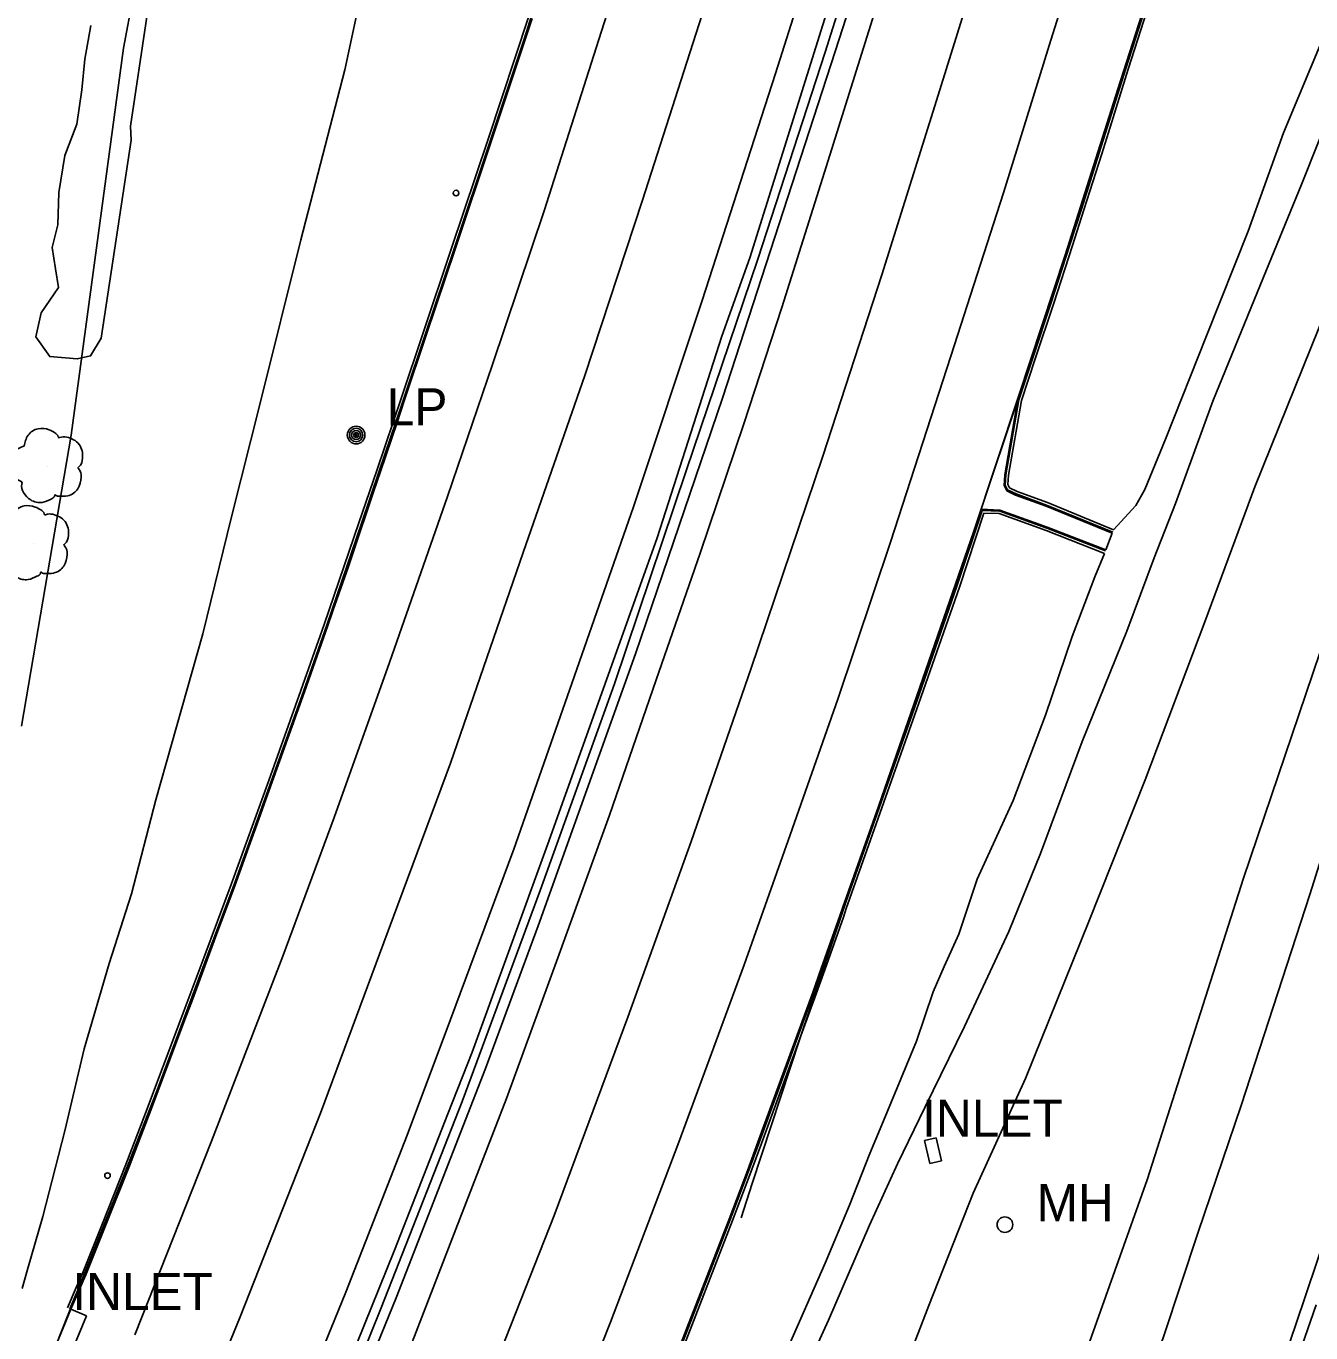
# Model space of a CAD drawing. Extents: x 368532 to 392481, y 10654822 to 10676899.
# Drawn here: x 389655.1 to 389828.1, y 10656550.8 to 10656726.7 of the extents above; entities that cross this region are included whole.
import ezdxf

# ---------------------------------------------------------------- set-up
doc = ezdxf.new("R2010")
doc.units = 0
for name, color, linetype in [('p_drainage conc drain', 7, 'Continuous'), ('p_drainage inlet', 7, 'Continuous'), ('p_dtm obscured area', 7, 'Continuous'), ('p_railroad rr control', 7, 'Continuous'), ('p_road - paved curb', 7, 'Continuous'), ('p_road bridge end', 7, 'Continuous'), ('p_road conc barrier', 7, 'Continuous'), ('p_road dirt road', 7, 'Continuous'), ('p_road guard rails', 7, 'Continuous'), ('p_road paint stripe', 7, 'Continuous'), ('p_structure fence', 7, 'Continuous'), ('p_structure unidentified', 7, 'Continuous'), ('p_utility general pole', 7, 'Continuous'), ('p_utility_manhole', 7, 'Continuous'), ('p_veg tree', 7, 'Continuous'), ('p_veg woods', 7, 'Continuous')]:
    doc.layers.add(name, color=color, linetype=linetype)

msp = doc.modelspace()

# ---------------------------------------------------------------- linework, layer by layer
at = {"layer": 'p_drainage conc drain'}
for p, q in [((389786.9, 10656666.33), (389788.67, 10656676.48)), ((389786.8, 10656664.9), (389786.9, 10656666.33)), ((389787.16, 10656664.17), (389786.8, 10656664.9)), ((389788.36, 10656663.6), (389787.16, 10656664.17)), ((389792.45, 10656662.11), (389788.36, 10656663.6)), ((389783.73, 10656661.69), (389786.25, 10656661.58)), ((389786.25, 10656661.58), (389792.62, 10656659.27)), ((389801.37, 10656658.47), (389792.45, 10656662.11)), ((389792.62, 10656659.27), (389800.52, 10656656.21)), ((389801.37, 10656658.47), (389800.52, 10656656.21))]:
    msp.add_line(p, q, dxfattribs=at)
at = {"layer": 'p_drainage inlet'}
for p, q in [((389776.08, 10656576.67), (389777.67, 10656577.03)), ((389777.67, 10656577.03), (389778.38, 10656573.96)), ((389776.79, 10656573.59), (389776.08, 10656576.67)), ((389778.38, 10656573.96), (389776.79, 10656573.59)), ((389660.84, 10656547.32), (389663.22, 10656553.09)), ((389663.22, 10656553.09), (389661.13, 10656553.96))]:
    msp.add_line(p, q, dxfattribs=at)
at = {"layer": 'p_dtm obscured area'}
for points in [[(389893.48, 10656807.16), (389887.89, 10656789.89), (389877.15, 10656757.19), (389865.64, 10656722.7), (389852.77, 10656684.56), (389842.68, 10656653.38), (389835.06, 10656632.31), (389827.98, 10656609.8), (389818.72, 10656581.38), (389812.94, 10656564.34), (389808.3, 10656550.37), (389801.71, 10656531.37), (389795.72, 10656514.6), (389788.67, 10656496.4), (389780.45, 10656476.02), (389772.87, 10656457.67), (389765.6, 10656441.39), (389755.68, 10656419.74)], [(389770.07, 10656411.89), (389781.7, 10656436.33), (389790.56, 10656456.87), (389791.64, 10656461.69), (389806.76, 10656498.89), (389814.34, 10656517.64), (389826.05, 10656551.79), (389836.09, 10656581.63), (389847.95, 10656617.69), (389862.77, 10656661.1), (389869.17, 10656681.13), (389871.24, 10656682.79), (389889.03, 10656735.7), (389897.45, 10656760.55), (389902.38, 10656775.93), (389910.23, 10656798.83)]]:
    msp.add_lwpolyline(points, dxfattribs=at)
at = {"layer": 'p_railroad rr control'}
msp.add_lwpolyline([(389884.98, 10656808.63), (389873.45, 10656774.48), (389860.17, 10656734.63), (389847.21, 10656695.32), (389833.99, 10656656.15), (389819.03, 10656612.02), (389806.08, 10656571.39), (389794.22, 10656538.04), (389788.58, 10656522.6), (389781.75, 10656504.53), (389774.5, 10656486.62), (389767.73, 10656469.96), (389758.6, 10656449.15), (389747.5, 10656423.92)], dxfattribs=at)
at = {"layer": 'p_road - paved curb'}
for p, q in [((389777.44, 10656775.09), (389752.55, 10656695.53)), ((389764.08, 10656723.45), (389770.1, 10656742.16)), ((389803.05, 10656721.09), (389806.01, 10656730.29)), ((389803.19, 10656721.04), (389806.15, 10656730.24)), ((389803.53, 10656720.94), (389806.49, 10656730.14)), ((389722.77, 10656727.93), (389717.31, 10656711.5)), ((389723.1, 10656727.82), (389717.64, 10656711.39)), ((389723.24, 10656727.77), (389717.78, 10656711.34)), ((389748.88, 10656676.63), (389764.08, 10656723.45)), ((389800.61, 10656713.27), (389803.05, 10656721.09)), ((389800.75, 10656713.23), (389803.19, 10656721.04)), ((389801.09, 10656713.12), (389803.53, 10656720.94)), ((389799.49, 10656709.71), (389800.61, 10656713.27)), ((389799.63, 10656709.66), (389800.75, 10656713.23)), ((389799.97, 10656709.56), (389801.09, 10656713.12)), ((389717.31, 10656711.5), (389712.4, 10656696.86)), ((389717.64, 10656711.39), (389712.73, 10656696.75)), ((389717.78, 10656711.34), (389712.87, 10656696.7)), ((389797.08, 10656702.14), (389799.49, 10656709.71)), ((389797.22, 10656702.09), (389799.63, 10656709.66)), ((389797.56, 10656701.99), (389799.97, 10656709.56)), ((389795.53, 10656697.35), (389797.08, 10656702.14)), ((389795.67, 10656697.3), (389797.22, 10656702.09)), ((389796.01, 10656697.2), (389797.56, 10656701.99)), ((389712.4, 10656696.86), (389708.57, 10656685.42)), ((389712.73, 10656696.75), (389708.9, 10656685.31)), ((389712.87, 10656696.7), (389709.04, 10656685.26)), ((389792.96, 10656689.45), (389795.53, 10656697.35)), ((389793.1, 10656689.4), (389795.67, 10656697.3)), ((389793.44, 10656689.29), (389796.01, 10656697.2)), ((389752.55, 10656695.53), (389748.8, 10656684.99)), ((389790.58, 10656682.25), (389792.96, 10656689.45)), ((389790.72, 10656682.2), (389793.1, 10656689.4)), ((389791.05, 10656682.09), (389793.44, 10656689.29)), ((389708.57, 10656685.42), (389705.6, 10656676.59)), ((389708.9, 10656685.31), (389705.93, 10656676.48)), ((389709.04, 10656685.26), (389706.07, 10656676.43)), ((389748.8, 10656684.99), (389740.08, 10656657.84)), ((389788.67, 10656676.48), (389790.58, 10656682.25)), ((389788.81, 10656676.43), (389790.72, 10656682.2)), ((389789.15, 10656676.34), (389791.05, 10656682.09)), ((389705.6, 10656676.59), (389704.58, 10656673.54)), ((389705.93, 10656676.48), (389704.91, 10656673.43)), ((389706.07, 10656676.43), (389705.05, 10656673.38)), ((389737.19, 10656642.2), (389748.88, 10656676.63)), ((389788.67, 10656676.48), (389783.73, 10656661.69)), ((389704.58, 10656673.54), (389702.34, 10656666.91)), ((389704.91, 10656673.43), (389702.67, 10656666.8)), ((389705.05, 10656673.38), (389702.81, 10656666.75)), ((389702.34, 10656666.91), (389699.93, 10656659.86)), ((389702.67, 10656666.8), (389700.26, 10656659.75)), ((389702.81, 10656666.75), (389700.4, 10656659.7)), ((389780.31, 10656651.37), (389783.73, 10656661.69)), ((389780.45, 10656651.32), (389783.83, 10656661.53)), ((389699.93, 10656659.86), (389695.25, 10656646.17)), ((389700.26, 10656659.75), (389695.58, 10656646.06)), ((389780.78, 10656651.21), (389784.08, 10656661.17)), ((389700.4, 10656659.7), (389695.72, 10656646.01)), ((389740.08, 10656657.84), (389732.37, 10656636.22)), ((389774.86, 10656635.75), (389780.31, 10656651.37)), ((389775, 10656635.7), (389780.45, 10656651.32)), ((389775.33, 10656635.58), (389780.78, 10656651.21)), ((389695.25, 10656646.17), (389692.11, 10656637.27)), ((389695.58, 10656646.06), (389692.44, 10656637.15)), ((389695.72, 10656646.01), (389692.58, 10656637.1)), ((389724.05, 10656605.57), (389737.19, 10656642.2)), ((389692.11, 10656637.27), (389687.79, 10656625.14)), ((389692.44, 10656637.15), (389688.12, 10656625.02)), ((389692.58, 10656637.1), (389688.26, 10656624.97)), ((389732.37, 10656636.22), (389725.33, 10656616.48)), ((389770.64, 10656623.81), (389774.86, 10656635.75)), ((389770.78, 10656623.76), (389775, 10656635.7)), ((389771.11, 10656623.64), (389775.33, 10656635.58)), ((389687.79, 10656625.14), (389682.73, 10656611.15)), ((389688.12, 10656625.02), (389683.06, 10656611.03)), ((389688.26, 10656624.97), (389683.2, 10656610.98)), ((389765.09, 10656608.08), (389770.64, 10656623.81)), ((389765.23, 10656608.03), (389770.78, 10656623.76)), ((389765.56, 10656607.91), (389771.11, 10656623.64)), ((389725.33, 10656616.48), (389715.15, 10656588.56)), ((389682.73, 10656611.15), (389679.03, 10656601.27)), ((389683.06, 10656611.03), (389679.36, 10656601.15)), ((389683.2, 10656610.98), (389679.5, 10656601.1)), ((389762.19, 10656599.85), (389764.69, 10656606.94)), ((389764.69, 10656606.94), (389765.09, 10656608.08)), ((389764.83, 10656606.89), (389765.23, 10656608.03)), ((389765.16, 10656606.77), (389765.56, 10656607.91)), ((389716.97, 10656586.39), (389724.05, 10656605.57)), ((389762.33, 10656599.8), (389764.83, 10656606.89)), ((389762.66, 10656599.68), (389765.16, 10656606.77)), ((389679.03, 10656601.27), (389675.96, 10656593.04)), ((389679.36, 10656601.15), (389676.29, 10656592.91)), ((389679.5, 10656601.1), (389676.43, 10656592.86)), ((389761.05, 10656596.61), (389762.19, 10656599.85)), ((389761.19, 10656596.56), (389762.33, 10656599.8)), ((389761.52, 10656596.44), (389762.66, 10656599.68)), ((389753.66, 10656576.46), (389761.05, 10656596.61)), ((389753.8, 10656576.41), (389761.19, 10656596.56)), ((389754.13, 10656576.29), (389761.52, 10656596.44)), ((389675.96, 10656593.04), (389671.2, 10656580.36)), ((389676.29, 10656592.91), (389671.53, 10656580.23)), ((389676.43, 10656592.86), (389671.67, 10656580.18)), ((389715.15, 10656588.56), (389711.9, 10656580.28)), ((389704.93, 10656555.48), (389716.97, 10656586.39)), ((389671.2, 10656580.36), (389668.55, 10656573.44)), ((389671.53, 10656580.23), (389668.88, 10656573.31)), ((389671.67, 10656580.18), (389669.02, 10656573.26)), ((389711.9, 10656580.28), (389704.71, 10656561.92)), ((389752.23, 10656572.6), (389753.66, 10656576.46)), ((389752.37, 10656572.55), (389753.8, 10656576.41)), ((389752.7, 10656572.42), (389754.13, 10656576.29)), ((389668.55, 10656573.44), (389665.4, 10656565.5)), ((389668.88, 10656573.31), (389665.72, 10656565.37)), ((389669.02, 10656573.26), (389665.86, 10656565.31)), ((389749.76, 10656566.08), (389752.23, 10656572.6)), ((389749.9, 10656566.03), (389752.37, 10656572.55)), ((389750.23, 10656565.9), (389752.7, 10656572.42)), ((389665.4, 10656565.5), (389662.69, 10656558.77)), ((389665.72, 10656565.37), (389663.01, 10656558.63)), ((389665.86, 10656565.31), (389663.15, 10656558.57)), ((389741.36, 10656544.39), (389749.76, 10656566.08)), ((389741.5, 10656544.34), (389749.9, 10656566.03)), ((389741.83, 10656544.21), (389750.23, 10656565.9)), ((389704.71, 10656561.92), (389692.6, 10656531.82)), ((389662.69, 10656558.77), (389661.84, 10656556.88)), ((389663.01, 10656558.63), (389662.16, 10656556.74)), ((389663.15, 10656558.57), (389662.3, 10656556.68)), ((389661.84, 10656556.88), (389660.67, 10656554.16)), ((389662.16, 10656556.74), (389660.99, 10656554.02)), ((389662.3, 10656556.68), (389661.13, 10656553.96)), ((389697.12, 10656536.3), (389704.93, 10656555.48)), ((389661.13, 10656553.96), (389658.75, 10656548.19))]:
    msp.add_line(p, q, dxfattribs=at)
at = {"layer": 'p_road bridge end'}
for p, q in [((389700.28, 10656731.39), (389698.01, 10656720.87)), ((389830, 10656725.71), (389824.44, 10656712.36)), ((389698.01, 10656720.87), (389692.12, 10656697.97)), ((389824.44, 10656712.36), (389819.68, 10656699.12)), ((389819.68, 10656699.12), (389814.05, 10656685.02)), ((389692.12, 10656697.97), (389686.66, 10656676.15)), ((389814.05, 10656685.02), (389808.52, 10656671.11)), ((389686.66, 10656676.15), (389682.7, 10656660.47)), ((389787.05, 10656666.31), (389788.81, 10656676.43)), ((389787.39, 10656666.27), (389789.15, 10656676.34)), ((389808.52, 10656671.11), (389805.76, 10656664.33)), ((389786.96, 10656664.93), (389787.05, 10656666.31)), ((389787.31, 10656665), (389787.39, 10656666.27)), ((389787.27, 10656664.28), (389786.96, 10656664.93)), ((389788.41, 10656663.74), (389787.27, 10656664.28)), ((389787.53, 10656664.55), (389787.31, 10656665)), ((389788.55, 10656664.06), (389787.53, 10656664.55)), ((389792.51, 10656662.25), (389788.41, 10656663.74)), ((389792.63, 10656662.58), (389788.55, 10656664.06)), ((389805.76, 10656664.33), (389804.53, 10656662.2)), ((389783.83, 10656661.53), (389786.22, 10656661.43)), ((389801.43, 10656658.61), (389792.51, 10656662.25)), ((389801.56, 10656658.93), (389792.63, 10656662.58)), ((389804.53, 10656662.2), (389801.56, 10656658.93)), ((389682.7, 10656660.47), (389678.91, 10656644.92)), ((389784.08, 10656661.17), (389786.16, 10656661.09)), ((389786.16, 10656661.09), (389792.45, 10656658.8)), ((389786.22, 10656661.43), (389792.57, 10656659.13)), ((389792.45, 10656658.8), (389800.34, 10656655.74)), ((389792.57, 10656659.13), (389800.47, 10656656.07)), ((389800.34, 10656655.74), (389799.04, 10656652.57)), ((389799.04, 10656652.57), (389795.97, 10656644.57)), ((389678.91, 10656644.92), (389672.58, 10656622.54)), ((389795.97, 10656644.57), (389792.38, 10656633.95)), ((389792.38, 10656633.95), (389788.02, 10656622.45)), ((389672.58, 10656622.54), (389669.31, 10656609.89)), ((389788.02, 10656622.45), (389783.16, 10656611.89)), ((389783.16, 10656611.89), (389780.7, 10656604.46)), ((389669.31, 10656609.89), (389666.29, 10656600.53)), ((389780.7, 10656604.46), (389778.75, 10656600.1)), ((389666.29, 10656600.53), (389662.91, 10656589.02)), ((389778.75, 10656600.1), (389777.24, 10656596.68)), ((389777.24, 10656596.68), (389775.01, 10656590.04)), ((389775.01, 10656590.04), (389770.32, 10656578.8)), ((389662.91, 10656589.02), (389660.33, 10656578)), ((389770.32, 10656578.8), (389768.72, 10656574.92)), ((389660.33, 10656578), (389657.36, 10656566.46)), ((389768.72, 10656574.92), (389765.97, 10656567.96)), ((389765.97, 10656567.96), (389762.73, 10656560.17)), ((389657.36, 10656566.46), (389655.27, 10656559.33)), ((389762.73, 10656560.17), (389757.45, 10656548.23)), ((389655.27, 10656559.33), (389654.59, 10656556.74))]:
    msp.add_line(p, q, dxfattribs=at)
at = {"layer": 'p_road conc barrier'}
for p, q in [((389771.82, 10656752.42), (389762.69, 10656723.22)), ((389762.69, 10656723.22), (389753.66, 10656695.34)), ((389753.66, 10656695.34), (389744, 10656666.86)), ((389744, 10656666.86), (389734.36, 10656638.17)), ((389734.36, 10656638.17), (389724.34, 10656610.33)), ((389724.34, 10656610.33), (389713.82, 10656581.93)), ((389713.82, 10656581.93), (389702.9, 10656554.14)), ((389702.9, 10656554.14), (389691.75, 10656526.35))]:
    msp.add_line(p, q, dxfattribs=at)
at = {"layer": 'p_road dirt road'}
for p, q in [((389831.25, 10656716.47), (389826.87, 10656705.42)), ((389826.87, 10656705.42), (389821.32, 10656691.95)), ((389821.32, 10656691.95), (389814.92, 10656676.24)), ((389830.33, 10656688.86), (389820.56, 10656664.7)), ((389814.92, 10656676.24), (389809.9, 10656662.46)), ((389820.56, 10656664.7), (389813.83, 10656646.53)), ((389809.9, 10656662.46), (389807, 10656655.13)), ((389807, 10656655.13), (389803.32, 10656645.25)), ((389813.83, 10656646.53), (389805.8, 10656625.24)), ((389803.32, 10656645.25), (389797.32, 10656630.41)), ((389797.32, 10656630.41), (389791.71, 10656615.32)), ((389805.8, 10656625.24), (389798.23, 10656606.17)), ((389791.71, 10656615.32), (389787.43, 10656604.83)), ((389798.23, 10656606.17), (389789.7, 10656585.05)), ((389787.43, 10656604.83), (389781.49, 10656592.01)), ((389781.49, 10656592.01), (389776.19, 10656581.21)), ((389789.7, 10656585.05), (389782.63, 10656569.6)), ((389776.19, 10656581.21), (389772.47, 10656573.53)), ((389772.47, 10656573.53), (389768.68, 10656565.26)), ((389782.63, 10656569.6), (389776.65, 10656554.45)), ((389768.68, 10656565.26), (389763.15, 10656552.47)), ((389776.65, 10656554.45), (389768.39, 10656532.9)), ((389828.84, 10656554.55), (389818.98, 10656526.13)), ((389763.15, 10656552.47), (389758.74, 10656542.9))]:
    msp.add_line(p, q, dxfattribs=at)
at = {"layer": 'p_road guard rails'}
for p, q in [((389727.77, 10656742.71), (389722.16, 10656724.99)), ((389807.69, 10656735.63), (389802.14, 10656718.27)), ((389722.16, 10656724.99), (389714.45, 10656701.4)), ((389802.14, 10656718.27), (389795.04, 10656695.91)), ((389714.45, 10656701.4), (389706.41, 10656677.59)), ((389795.04, 10656695.91), (389788.8, 10656676.99)), ((389706.41, 10656677.59), (389698.54, 10656653.98)), ((389788.8, 10656676.99), (389782.73, 10656658.72)), ((389782.73, 10656658.72), (389777.03, 10656642.28)), ((389698.54, 10656653.98), (389692.27, 10656636.34)), ((389777.03, 10656642.28), (389767.97, 10656616.09)), ((389692.27, 10656636.34), (389685.98, 10656618.71)), ((389685.98, 10656618.71), (389677.44, 10656595.41)), ((389767.97, 10656616.09), (389759.29, 10656590.36)), ((389677.44, 10656595.41), (389668.84, 10656573.46)), ((389759.29, 10656590.36), (389752.9, 10656570.9)), ((389668.84, 10656573.46), (389661.63, 10656555.39)), ((389752.9, 10656570.9), (389751.41, 10656566.26)), ((389661.63, 10656555.39), (389654.89, 10656538.59))]:
    msp.add_line(p, q, dxfattribs=at)
at = {"layer": 'p_road paint stripe'}
for p, q in [((389766.73, 10656754.27), (389756.04, 10656720.34)), ((389738.81, 10656745.52), (389732.24, 10656724.95)), ((389786.41, 10656744.76), (389777.49, 10656716)), ((389799.55, 10656745.57), (389793.1, 10656724.86)), ((389772.14, 10656737.53), (389766.44, 10656719.25)), ((389747.34, 10656731.99), (389738.12, 10656703.32)), ((389732.24, 10656724.95), (389724.85, 10656701.85)), ((389793.1, 10656724.86), (389786.73, 10656704.27)), ((389756.04, 10656720.34), (389746.14, 10656689.8)), ((389766.44, 10656719.25), (389762.61, 10656707.06)), ((389777.49, 10656716), (389770.33, 10656693.23)), ((389762.61, 10656707.06), (389756.88, 10656688.85)), ((389786.73, 10656704.27), (389779.64, 10656682.28)), ((389738.12, 10656703.32), (389730.36, 10656679.69)), ((389724.85, 10656701.85), (389717.92, 10656681.18)), ((389770.33, 10656693.23), (389762.41, 10656668.82)), ((389746.14, 10656689.8), (389736.89, 10656662.01)), ((389756.88, 10656688.85), (389751.77, 10656673.18)), ((389717.92, 10656681.18), (389711.86, 10656663.4)), ((389779.64, 10656682.28), (389771.51, 10656657.25)), ((389730.36, 10656679.69), (389722.05, 10656655.85)), ((389751.77, 10656673.18), (389745.86, 10656655.76)), ((389762.41, 10656668.82), (389752.72, 10656640.13)), ((389711.86, 10656663.4), (389704.03, 10656641.03)), ((389736.89, 10656662.01), (389727.97, 10656636.42)), ((389771.51, 10656657.25), (389764.43, 10656636.09)), ((389722.05, 10656655.85), (389712.24, 10656627.5)), ((389745.86, 10656655.76), (389739.96, 10656638.72)), ((389704.03, 10656641.03), (389696.59, 10656620.17)), ((389739.96, 10656638.72), (389733.67, 10656620.49)), ((389752.72, 10656640.13), (389744.68, 10656616.93)), ((389727.97, 10656636.42), (389720.77, 10656615.92)), ((389764.43, 10656636.09), (389757.98, 10656617.84)), ((389712.24, 10656627.5), (389703.28, 10656603.36)), ((389696.59, 10656620.17), (389689.67, 10656601.49)), ((389733.67, 10656620.49), (389726.71, 10656601.3)), ((389757.98, 10656617.84), (389751.8, 10656600.34)), ((389720.77, 10656615.92), (389712.27, 10656592.98)), ((389744.68, 10656616.93), (389736.14, 10656593.28)), ((389703.28, 10656603.36), (389694.73, 10656580.38)), ((389689.67, 10656601.49), (389680.07, 10656576.59)), ((389726.71, 10656601.3), (389719.81, 10656582.32)), ((389751.8, 10656600.34), (389742.99, 10656576.46)), ((389712.27, 10656592.98), (389706.4, 10656577.42)), ((389736.14, 10656593.28), (389726.2, 10656566.6)), ((389719.81, 10656582.32), (389713.53, 10656566.13)), ((389694.73, 10656580.38), (389683.95, 10656552.93)), ((389706.4, 10656577.42), (389698.14, 10656556.28)), ((389680.07, 10656576.59), (389669.74, 10656550.53)), ((389742.99, 10656576.46), (389733.79, 10656552.23)), ((389726.2, 10656566.6), (389716.61, 10656542.27)), ((389713.53, 10656566.13), (389707.1, 10656549.54)), ((389698.14, 10656556.28), (389690.35, 10656537.16)), ((389683.95, 10656552.93), (389674.66, 10656530.44)), ((389733.79, 10656552.23), (389725.65, 10656531.5))]:
    msp.add_line(p, q, dxfattribs=at)
at = {"layer": 'p_structure fence'}
for p, q in [((389668.2, 10656723.75), (389675.15, 10656760.36)), ((389661.17, 10656671.67), (389668.2, 10656723.75)), ((389654.47, 10656632.49), (389661.17, 10656671.67))]:
    msp.add_line(p, q, dxfattribs=at)
at = {"layer": 'p_structure unidentified'}
for centre in [(389713, 10656704.26), (389666.07, 10656571.95)]:
    msp.add_circle(centre, 0.375, dxfattribs=at)
at = {"layer": 'p_utility general pole'}
for radius in [1.19, 0.901, 0.608, 0.337, 0.12]:
    msp.add_circle((389699.55, 10656671.68), radius, dxfattribs=at)
at = {"layer": 'p_utility_manhole'}
msp.add_circle((389786.91, 10656565.35), 1.05, dxfattribs=at)
at = {"layer": 'p_veg tree'}
for p, q in [((389658, 10656667.49), (389658, 10656667.49)), ((389656.11, 10656657.09), (389656.11, 10656657.09))]:
    msp.add_line(p, q, dxfattribs=at)
for points in [[(389654.83, 10656670.19), (389655.37, 10656671.65), (389656.73, 10656672.53), (389658.23, 10656672.38), (389658.98, 10656671.99), (389659.44, 10656671.45), (389659.51, 10656671.32), (389659.62, 10656671.34), (389660.57, 10656671.39), (389662.24, 10656670.42), (389662.71, 10656668.57), (389662.18, 10656667.37), (389662.09, 10656667.26), (389662.16, 10656667.16), (389662.51, 10656665.99), (389662.08, 10656664.44), (389660.7, 10656663.49), (389659.61, 10656663.44), (389659.08, 10656663.57), (389658.98, 10656663.62), (389658.95, 10656663.52), (389658.46, 10656663.06), (389657.26, 10656662.61), (389655.72, 10656662.93), (389654.77, 10656663.95), (389654.52, 10656665.06), (389654.55, 10656665.32), (389654.52, 10656665.38), (389654.46, 10656665.41), (389654.06, 10656665.62), (389653.31, 10656666.25), (389652.91, 10656667.39), (389653.03, 10656668.65), (389654.06, 10656669.87), (389654.85, 10656670.21)], [(389652.94, 10656659.8), (389653.48, 10656661.26), (389654.84, 10656662.13), (389656.34, 10656661.98), (389657.09, 10656661.59), (389657.55, 10656661.06), (389657.62, 10656660.92), (389657.73, 10656660.95), (389658.68, 10656661), (389660.35, 10656660.02), (389660.82, 10656658.17), (389660.29, 10656656.98), (389660.2, 10656656.86), (389660.27, 10656656.76), (389660.62, 10656655.59), (389660.19, 10656654.04), (389658.81, 10656653.09), (389657.72, 10656653.04), (389657.19, 10656653.17), (389657.09, 10656653.23), (389657.06, 10656653.12), (389656.57, 10656652.67), (389655.37, 10656652.21), (389653.83, 10656652.53), (389652.88, 10656653.55), (389652.63, 10656654.66), (389652.66, 10656654.92), (389652.63, 10656654.98), (389652.57, 10656655.01), (389652.17, 10656655.22), (389651.42, 10656655.85), (389651.02, 10656656.99), (389651.14, 10656658.25), (389652.17, 10656659.47), (389652.96, 10656659.81)]]:
    msp.add_spline(points, degree=3, dxfattribs=at)
at = {"layer": 'p_veg woods'}
msp.add_lwpolyline([(389673.56, 10656742.78), (389669.16, 10656713.25), (389669.24, 10656711.4), (389665.19, 10656684.71), (389663.78, 10656682.33), (389662, 10656681.92), (389658.29, 10656682.25), (389656.41, 10656684.91), (389657.12, 10656688.11), (389659.45, 10656691.53), (389659.05, 10656694.04), (389658.61, 10656696.95), (389659.39, 10656699.99), (389659.52, 10656704.35), (389660.31, 10656709.34), (389661.93, 10656713.53), (389662.61, 10656718.17), (389663.03, 10656722.28), (389663.81, 10656726.83)], dxfattribs=at)

# ---------------------------------------------------------------- texts
at = {"layer": 'p_drainage inlet'}
for p in [(389773.91, 10656577.19), (389659.46, 10656553.85)]:
    msp.add_text(' INLET', height=5, dxfattribs=at).set_placement(p)
at = {"layer": 'p_utility general pole'}
msp.add_text('LP', height=5, dxfattribs=at).set_placement((389703.67, 10656672.97))
at = {"layer": 'p_utility_manhole'}
msp.add_text('MH', height=5, dxfattribs=at).set_placement((389791.18, 10656565.81))

doc.saveas('drawing.dxf')
